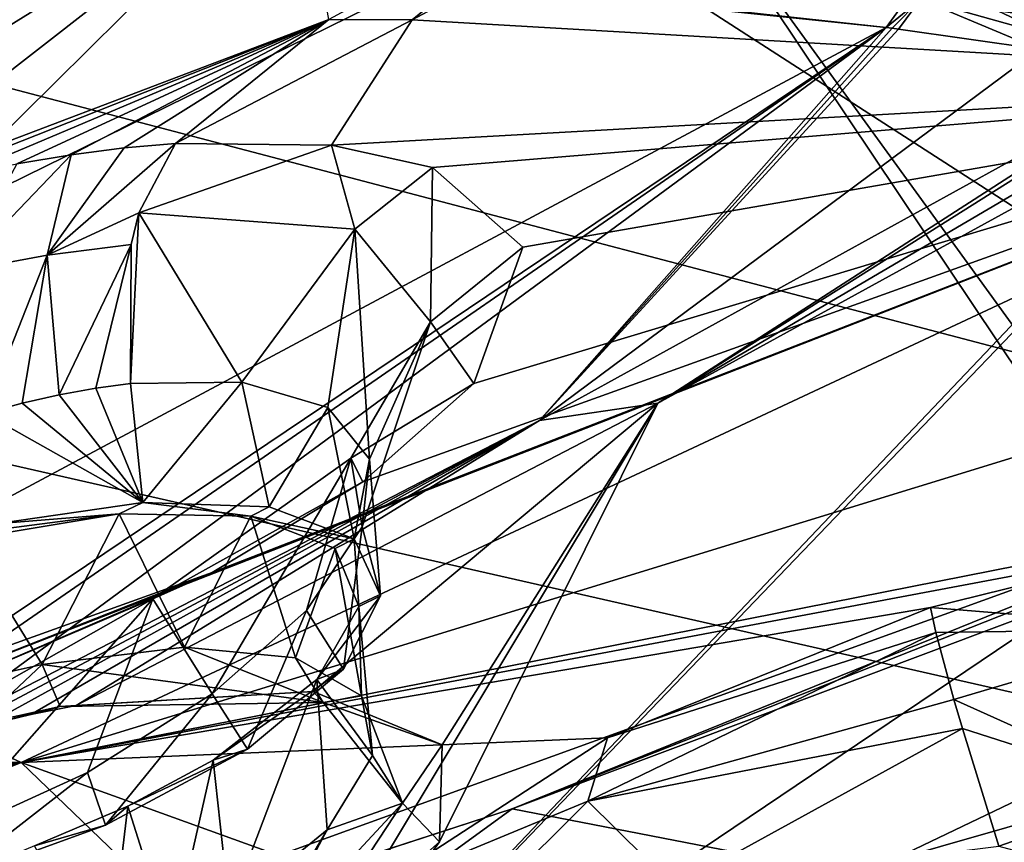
# Model space of a CAD drawing. Header units: metres. Extents: x -147 to 294, y -23 to 81.
# Tile 701 of 742: x 274.34 to 278.9, y 28.56 to 32.37. Entities that reach past the tile are written whole.
import ezdxf

# ---------------------------------------------------------------- set-up
doc = ezdxf.new("R2010")
doc.units = ezdxf.units.M
doc.layers.add('solid_AVA_153', color=7, linetype='CONTINUOUS')

msp = doc.modelspace()

# ---------------------------------------------------------------- linework, layer by layer
at = {"layer": 'solid_AVA_153'}
for points in [[(264.019104, 34.753017, 240.074326), (269.455597, 37.62022, 230.420212), (280.698456, 30.365997, 248.744644)], [(269.455597, 37.62022, 230.420212), (287.130859, 33.843777, 236.962982), (280.698456, 30.365997, 248.744644)], [(283.359528, 35.053459, 242.280502), (277.368591, 33.119064, 249.48793), (286.024078, 31.441414, 253.122818)], [(264.019104, 34.753017, 240.074326), (280.698456, 30.365997, 248.744644), (271.789124, 27.141289, 258.364349)], [(277.368591, 33.119064, 249.48793), (268.675964, 34.322361, 246.513168), (272.489319, 30.717722, 256.639648)], [(267.823853, 30.47504, 173.509033), (267.165314, 30.050137, 174.050415), (275.6297, 33.166115, 172.773361)], [(268.669159, 29.590876, 176.18306), (275.6297, 33.166115, 172.773361), (267.165314, 30.050137, 174.050415)], [(267.528625, 32.163242, 169.592575), (275.6297, 33.166115, 172.773361), (267.245392, 32.79076, 168.107956)], [(267.528625, 32.163242, 169.592575), (268.093872, 31.984543, 170.330338), (275.6297, 33.166115, 172.773361)], [(268.269012, 30.90724, 172.819778), (267.823853, 30.47504, 173.509033), (275.6297, 33.166115, 172.773361)], [(268.093872, 31.984543, 170.330338), (268.411102, 31.705578, 171.137741), (275.6297, 33.166115, 172.773361)], [(268.467255, 31.336079, 171.988434), (268.269012, 30.90724, 172.819778), (275.6297, 33.166115, 172.773361)], [(268.411102, 31.705578, 171.137741), (268.467255, 31.336079, 171.988434), (275.6297, 33.166115, 172.773361)], [(271.925507, 30.871996, 175.432419), (275.6297, 33.166115, 172.773361), (268.669159, 29.590876, 176.18306)], [(271.925507, 30.871996, 175.432419), (273.490692, 31.500738, 175.078613), (275.6297, 33.166115, 172.773361)], [(273.490692, 31.500738, 175.078613), (275.773132, 32.368305, 174.72261), (275.6297, 33.166115, 172.773361)], [(277.368591, 33.119064, 249.48793), (272.489319, 30.717722, 256.639648), (280.137207, 28.979513, 260.848846)], [(277.368591, 33.119064, 249.48793), (280.137207, 28.979513, 260.848846), (280.321075, 29.042673, 260.664856)], [(277.368591, 33.119064, 249.48793), (280.321075, 29.042673, 260.664856), (283.457611, 30.236456, 257.040253)], [(277.368591, 33.119064, 249.48793), (283.457611, 30.236456, 257.040253), (286.024078, 31.441414, 253.122818)], [(271.440796, 33.04871, 164.92009), (278.455261, 32.473476, 170.633499), (278.352203, 32.331123, 170.715942)], [(275.119415, 32.684547, 167.770477), (271.440796, 33.04871, 164.92009), (278.352203, 32.331123, 170.715942)], [(276.1586, 32.365791, 175.020218), (276.937897, 32.998661, 174.119858), (275.773132, 32.368305, 174.72261)], [(276.1586, 32.365791, 175.020218), (277.25531, 32.951572, 174.471283), (276.937897, 32.998661, 174.119858)], [(276.1586, 32.365791, 175.020218), (281.078827, 32.080242, 179.760559), (277.25531, 32.951572, 174.471283)], [(277.25531, 32.951572, 174.471283), (281.078827, 32.080242, 179.760559), (279.306122, 32.565044, 177.024277)], [(275.119415, 32.684547, 167.770477), (270.53717, 28.147411, 174.765366), (271.369507, 32.906151, 165.021515)], [(275.119415, 32.684547, 167.770477), (278.352203, 32.331123, 170.715942), (270.53717, 28.147411, 174.765366)], [(278.510132, 32.461826, 170.692001), (278.538635, 32.655338, 170.689911), (279.79599, 32.273087, 172.073959)], [(279.79599, 32.273087, 172.073959), (278.538635, 32.655338, 170.689911), (279.192108, 32.561356, 171.374786)], [(278.455261, 32.473476, 170.633499), (278.510132, 32.461826, 170.692001), (278.352203, 32.331123, 170.715942)], [(278.380249, 32.327259, 170.744659), (278.352203, 32.331123, 170.715942), (278.510132, 32.461826, 170.692001)], [(278.380249, 32.327259, 170.744659), (278.510132, 32.461826, 170.692001), (278.408203, 32.323387, 170.773331)], [(279.059174, 32.230225, 171.456345), (278.408203, 32.323387, 170.773331), (278.510132, 32.461826, 170.692001)], [(278.510132, 32.461826, 170.692001), (279.79599, 32.273087, 172.073959), (279.68631, 32.131866, 172.150177)], [(279.059174, 32.230225, 171.456345), (278.510132, 32.461826, 170.692001), (279.68631, 32.131866, 172.150177)], [(273.490692, 31.500738, 175.078613), (273.783752, 31.580744, 175.104507), (275.773132, 32.368305, 174.72261)], [(273.783752, 31.580744, 175.104507), (274.075806, 31.649565, 175.157059), (275.773132, 32.368305, 174.72261)], [(274.075806, 31.649565, 175.157059), (274.329865, 31.700361, 175.225159), (275.773132, 32.368305, 174.72261)], [(274.329865, 31.700361, 175.225159), (274.581451, 31.741957, 175.314178), (275.773132, 32.368305, 174.72261)], [(274.826599, 31.773462, 175.423355), (275.773132, 32.368305, 174.72261), (274.581451, 31.741957, 175.314178)], [(274.826599, 31.773462, 175.423355), (275.063843, 31.794401, 175.552429), (275.773132, 32.368305, 174.72261)], [(276.1586, 32.365791, 175.020218), (275.773132, 32.368305, 174.72261), (275.063843, 31.794401, 175.552429)], [(275.784912, 31.785688, 176.124069), (276.1586, 32.365791, 175.020218), (275.063843, 31.794401, 175.552429)], [(275.784912, 31.785688, 176.124069), (281.078827, 32.080242, 179.760559), (276.1586, 32.365791, 175.020218)], [(272.54834, 28.425873, 175.551193), (270.53717, 28.147411, 174.765366), (278.352203, 32.331123, 170.715942)], [(273.158264, 28.744556, 175.228928), (272.54834, 28.425873, 175.551193), (278.352203, 32.331123, 170.715942)], [(273.158264, 28.744556, 175.228928), (278.352203, 32.331123, 170.715942), (273.827362, 28.997616, 175.114624)], [(278.352203, 32.331123, 170.715942), (276.748199, 30.512203, 173.693192), (273.827362, 28.997616, 175.114624)], [(278.380249, 32.327259, 170.744659), (276.748199, 30.512203, 173.693192), (278.352203, 32.331123, 170.715942)], [(278.380249, 32.327259, 170.744659), (278.408203, 32.323387, 170.773331), (276.748199, 30.512203, 173.693192)], [(279.059174, 32.230225, 171.456345), (276.748199, 30.512203, 173.693192), (278.408203, 32.323387, 170.773331)], [(279.059174, 32.230225, 171.456345), (279.68631, 32.131866, 172.150177), (276.748199, 30.512203, 173.693192)], [(276.748199, 30.512203, 173.693192), (279.68631, 32.131866, 172.150177), (277.295868, 30.591696, 173.920517)], [(279.68631, 32.131866, 172.150177), (279.729126, 32.12479, 172.19899), (277.295868, 30.591696, 173.920517)], [(279.866699, 32.101864, 172.356766), (277.295868, 30.591696, 173.920517), (279.729126, 32.12479, 172.19899)], [(273.729187, 29.216459, 180.990265), (281.078827, 32.080242, 179.760559), (275.233704, 29.808559, 180.668564)], [(274.350189, 28.929506, 182.27359), (281.078827, 32.080242, 179.760559), (273.729187, 29.216459, 180.990265)], [(274.350189, 28.929506, 182.27359), (282.635254, 31.477257, 182.83844), (281.078827, 32.080242, 179.760559)], [(280.002808, 32.078915, 172.513962), (280.044189, 32.071854, 172.562027), (275.073944, 26.893671, 181.479767)], [(277.295868, 30.591696, 173.920517), (280.002808, 32.078915, 172.513962), (275.073944, 26.893671, 181.479767)], [(282.153137, 31.66514, 175.211517), (275.073944, 26.893671, 181.479767), (280.044189, 32.071854, 172.562027)], [(275.233704, 29.808559, 180.668564), (281.078827, 32.080242, 179.760559), (275.930511, 30.227859, 180.150497)], [(276.253326, 31.682659, 176.739349), (281.078827, 32.080242, 179.760559), (275.784912, 31.785688, 176.124069)], [(275.930511, 30.227859, 180.150497), (281.078827, 32.080242, 179.760559), (276.444519, 30.682749, 179.40007)], [(276.670013, 31.313562, 177.984772), (281.078827, 32.080242, 179.760559), (276.253326, 31.682659, 176.739349)], [(276.444519, 30.682749, 179.40007), (281.078827, 32.080242, 179.760559), (276.670013, 31.313562, 177.984772)], [(279.866699, 32.101864, 172.356766), (280.002808, 32.078915, 172.513962), (277.295868, 30.591696, 173.920517)], [(274.469971, 31.276588, 175.76239), (275.063843, 31.794401, 175.552429), (274.826599, 31.773462, 175.423355)], [(274.469971, 31.276588, 175.76239), (274.893494, 31.472855, 175.874435), (275.063843, 31.794401, 175.552429)], [(274.469971, 31.276588, 175.76239), (274.826599, 31.773462, 175.423355), (274.581451, 31.741957, 175.314178)], [(275.784912, 31.785688, 176.124069), (275.063843, 31.794401, 175.552429), (274.893494, 31.472855, 175.874435)], [(275.89328, 31.397053, 176.84938), (275.784912, 31.785688, 176.124069), (274.893494, 31.472855, 175.874435)], [(275.89328, 31.397053, 176.84938), (276.253326, 31.682659, 176.739349), (275.784912, 31.785688, 176.124069)], [(274.063507, 31.200586, 175.636307), (274.581451, 31.741957, 175.314178), (274.329865, 31.700361, 175.225159)], [(274.063507, 31.200586, 175.636307), (274.469971, 31.276588, 175.76239), (274.581451, 31.741957, 175.314178)], [(282.153137, 31.66514, 175.211517), (284.057922, 31.198364, 178.020798), (275.073944, 26.893671, 181.479767)], [(275.89328, 31.397053, 176.84938), (276.243439, 30.968565, 178.128494), (276.253326, 31.682659, 176.739349)], [(276.243439, 30.968565, 178.128494), (276.670013, 31.313562, 177.984772), (276.253326, 31.682659, 176.739349)], [(274.350189, 28.929506, 182.27359), (283.835602, 30.803869, 186.06012), (282.635254, 31.477257, 182.83844)], [(274.469971, 31.276588, 175.76239), (274.858124, 31.3267, 175.950165), (274.893494, 31.472855, 175.874435)], [(274.855957, 30.683657, 176.026016), (274.893494, 31.472855, 175.874435), (274.858124, 31.3267, 175.950165)], [(275.37088, 30.689833, 176.444443), (274.893494, 31.472855, 175.874435), (274.855957, 30.683657, 176.026016)], [(275.37088, 30.689833, 176.444443), (275.89328, 31.397053, 176.84938), (274.893494, 31.472855, 175.874435)], [(275.37088, 30.689833, 176.444443), (275.768768, 30.571438, 177.026154), (275.89328, 31.397053, 176.84938)], [(275.768768, 30.571438, 177.026154), (275.961548, 30.333063, 177.690872), (275.89328, 31.397053, 176.84938)], [(275.961548, 30.333063, 177.690872), (276.243439, 30.968565, 178.128494), (275.89328, 31.397053, 176.84938)], [(274.469971, 31.276588, 175.76239), (274.526123, 30.630442, 175.858429), (274.858124, 31.3267, 175.950165)], [(274.526123, 30.630442, 175.858429), (274.694672, 30.661516, 175.936157), (274.858124, 31.3267, 175.950165)], [(274.694672, 30.661516, 175.936157), (274.855957, 30.683657, 176.026016), (274.858124, 31.3267, 175.950165)], [(276.243439, 30.968565, 178.128494), (276.444519, 30.682749, 179.40007), (276.670013, 31.313562, 177.984772)], [(274.063507, 31.200586, 175.636307), (274.180573, 30.544415, 175.744797), (274.469971, 31.276588, 175.76239)], [(274.354919, 30.591442, 175.794785), (274.469971, 31.276588, 175.76239), (274.180573, 30.544415, 175.744797)], [(274.354919, 30.591442, 175.794785), (274.526123, 30.630442, 175.858429), (274.469971, 31.276588, 175.76239)], [(280.698456, 30.365997, 248.744644), (282.979919, 31.22963, 245.302139), (276.62088, 28.714012, 253.729889)], [(282.703827, 30.999861, 246.103775), (276.62088, 28.714012, 253.729889), (282.979919, 31.22963, 245.302139)], [(277.349609, 26.410706, 184.878479), (275.073944, 26.893671, 181.479767), (284.057922, 31.198364, 178.020798)], [(278.448425, 26.993971, 184.227051), (277.349609, 26.410706, 184.878479), (284.057922, 31.198364, 178.020798)], [(279.711761, 27.393066, 184.292236), (278.448425, 26.993971, 184.227051), (284.057922, 31.198364, 178.020798)], [(279.837524, 28.089495, 255.172256), (276.62088, 28.714012, 253.729889), (282.703827, 30.999861, 246.103775)], [(276.243439, 30.968565, 178.128494), (275.874878, 30.337437, 179.291916), (276.444519, 30.682749, 179.40007)], [(275.928131, 30.020226, 178.318756), (275.874878, 30.337437, 179.291916), (276.243439, 30.968565, 178.128494)], [(275.961548, 30.333063, 177.690872), (275.928131, 30.020226, 178.318756), (276.243439, 30.968565, 178.128494)], [(279.832825, 29.96114, 184.374237), (283.835602, 30.803869, 186.06012), (274.350189, 28.929506, 182.27359)], [(272.489319, 30.717722, 256.639648), (272.791504, 26.875086, 266.45993), (280.137207, 28.979513, 260.848846)], [(274.912537, 30.132162, 175.912109), (274.694672, 30.661516, 175.936157), (274.526123, 30.630442, 175.858429)], [(274.912537, 30.132162, 175.912109), (274.855957, 30.683657, 176.026016), (274.694672, 30.661516, 175.936157)], [(274.912537, 30.132162, 175.912109), (275.37088, 30.689833, 176.444443), (274.855957, 30.683657, 176.026016)], [(274.912537, 30.132162, 175.912109), (275.497467, 30.1127, 176.409698), (275.37088, 30.689833, 176.444443)], [(275.497467, 30.1127, 176.409698), (275.768768, 30.571438, 177.026154), (275.37088, 30.689833, 176.444443)], [(275.874878, 30.337437, 179.291916), (275.930511, 30.227859, 180.150497), (276.444519, 30.682749, 179.40007)], [(274.912537, 30.132162, 175.912109), (274.526123, 30.630442, 175.858429), (274.354919, 30.591442, 175.794785)], [(274.912537, 30.132162, 175.912109), (274.354919, 30.591442, 175.794785), (274.180573, 30.544415, 175.744797)], [(275.700165, 29.257421, 175.9048), (274.603668, 29.192619, 175.225739), (277.295868, 30.591696, 173.920517)], [(276.748199, 30.512203, 173.693192), (277.295868, 30.591696, 173.920517), (274.603668, 29.192619, 175.225739)], [(276.28595, 28.561285, 178.10614), (277.295868, 30.591696, 173.920517), (275.073944, 26.893671, 181.479767)], [(275.497467, 30.1127, 176.409698), (275.890656, 29.963667, 177.085327), (275.768768, 30.571438, 177.026154)], [(276.297638, 29.009892, 176.984695), (275.700165, 29.257421, 175.9048), (277.295868, 30.591696, 173.920517)], [(275.890656, 29.963667, 177.085327), (275.961548, 30.333063, 177.690872), (275.768768, 30.571438, 177.026154)], [(276.28595, 28.561285, 178.10614), (276.297638, 29.009892, 176.984695), (277.295868, 30.591696, 173.920517)], [(274.912537, 30.132162, 175.912109), (274.180573, 30.544415, 175.744797), (274.23175, 30.032776, 175.637131)], [(274.005798, 29.051516, 175.117752), (273.827362, 28.997616, 175.114624), (276.748199, 30.512203, 173.693192)], [(274.18396, 29.099976, 175.13414), (274.005798, 29.051516, 175.117752), (276.748199, 30.512203, 173.693192)], [(274.395203, 29.15045, 175.170792), (274.18396, 29.099976, 175.13414), (276.748199, 30.512203, 173.693192)], [(274.395203, 29.15045, 175.170792), (276.748199, 30.512203, 173.693192), (274.603668, 29.192619, 175.225739)], [(271.789124, 27.141289, 258.364349), (280.698456, 30.365997, 248.744644), (276.62088, 28.714012, 253.729889)], [(275.874878, 30.337437, 179.291916), (274.959595, 29.686007, 180.025574), (275.930511, 30.227859, 180.150497)], [(275.23407, 29.246401, 179.350388), (274.959595, 29.686007, 180.025574), (275.874878, 30.337437, 179.291916)], [(275.670135, 29.632607, 178.910721), (275.23407, 29.246401, 179.350388), (275.874878, 30.337437, 179.291916)], [(275.928131, 30.020226, 178.318756), (275.670135, 29.632607, 178.910721), (275.874878, 30.337437, 179.291916)], [(275.890656, 29.963667, 177.085327), (276.012848, 29.700079, 177.841766), (275.961548, 30.333063, 177.690872)], [(276.012848, 29.700079, 177.841766), (275.928131, 30.020226, 178.318756), (275.961548, 30.333063, 177.690872)], [(274.959595, 29.686007, 180.025574), (275.233704, 29.808559, 180.668564), (275.930511, 30.227859, 180.150497)], [(274.912537, 30.132162, 175.912109), (274.23175, 30.032776, 175.637131), (274.803802, 30.080317, 175.955276)], [(274.912537, 30.132162, 175.912109), (274.803802, 30.080317, 175.955276), (275.411774, 30.069067, 176.450378)], [(274.912537, 30.132162, 175.912109), (275.411774, 30.069067, 176.450378), (275.497467, 30.1127, 176.409698)], [(275.497467, 30.1127, 176.409698), (275.411774, 30.069067, 176.450378), (275.890656, 29.963667, 177.085327)], [(274.803802, 30.080317, 175.955276), (274.088715, 29.960892, 175.703522), (274.447449, 29.382956, 175.61673)], [(274.160248, 29.996813, 175.670349), (274.088715, 29.960892, 175.703522), (274.803802, 30.080317, 175.955276)], [(274.160248, 29.996813, 175.670349), (274.803802, 30.080317, 175.955276), (274.23175, 30.032776, 175.637131)], [(274.803802, 30.080317, 175.955276), (274.447449, 29.382956, 175.61673), (275.105011, 29.462973, 175.951569)], [(275.411774, 30.069067, 176.450378), (274.803802, 30.080317, 175.955276), (275.105011, 29.462973, 175.951569)], [(275.411774, 30.069067, 176.450378), (275.105011, 29.462973, 175.951569), (275.619263, 29.412586, 176.479233)], [(275.802765, 29.919538, 177.125656), (275.411774, 30.069067, 176.450378), (275.619263, 29.412586, 176.479233)], [(275.890656, 29.963667, 177.085327), (275.411774, 30.069067, 176.450378), (275.802765, 29.919538, 177.125656)], [(275.841736, 29.360943, 178.563553), (275.670135, 29.632607, 178.910721), (275.928131, 30.020226, 178.318756)], [(276.012848, 29.700079, 177.841766), (275.841736, 29.360943, 178.563553), (275.928131, 30.020226, 178.318756)], [(274.088715, 29.960892, 175.703522), (274.266876, 29.342398, 175.567978), (274.447449, 29.382956, 175.61673)], [(278.557434, 29.645714, 184.046265), (279.832825, 29.96114, 184.374237), (274.350189, 28.929506, 182.27359)], [(275.890656, 29.963667, 177.085327), (275.802765, 29.919538, 177.125656), (275.911987, 29.651304, 177.883881)], [(275.890656, 29.963667, 177.085327), (275.911987, 29.651304, 177.883881), (276.012848, 29.700079, 177.841766)], [(279.766876, 29.547068, 184.860321), (279.832825, 29.96114, 184.374237), (278.557434, 29.645714, 184.046265)], [(275.802765, 29.919538, 177.125656), (275.619263, 29.412586, 176.479233), (275.923645, 29.237593, 177.135223)], [(275.911987, 29.651304, 177.883881), (275.802765, 29.919538, 177.125656), (275.923645, 29.237593, 177.135223)], [(273.734894, 29.269495, 180.508209), (273.729187, 29.216459, 180.990265), (275.233704, 29.808559, 180.668564)], [(273.774475, 29.180355, 180.201279), (273.734894, 29.269495, 180.508209), (275.233704, 29.808559, 180.668564)], [(274.959595, 29.686007, 180.025574), (273.774475, 29.180355, 180.201279), (275.233704, 29.808559, 180.668564)], [(273.823853, 29.043663, 179.987656), (273.774475, 29.180355, 180.201279), (274.959595, 29.686007, 180.025574)], [(273.975342, 28.571352, 179.683899), (273.823853, 29.043663, 179.987656), (274.959595, 29.686007, 180.025574)], [(274.656097, 28.883268, 179.61882), (273.975342, 28.571352, 179.683899), (274.959595, 29.686007, 180.025574)], [(275.23407, 29.246401, 179.350388), (274.656097, 28.883268, 179.61882), (274.959595, 29.686007, 180.025574)], [(276.012848, 29.700079, 177.841766), (275.911987, 29.651304, 177.883881), (275.718323, 29.312492, 178.587357)], [(276.012848, 29.700079, 177.841766), (275.718323, 29.312492, 178.587357), (275.841736, 29.360943, 178.563553)], [(277.061859, 29.042898, 184.357788), (278.557434, 29.645714, 184.046265), (274.350189, 28.929506, 182.27359)], [(275.397217, 28.989965, 179.15448), (275.23407, 29.246401, 179.350388), (275.670135, 29.632607, 178.910721)], [(275.841736, 29.360943, 178.563553), (275.397217, 28.989965, 179.15448), (275.670135, 29.632607, 178.910721)], [(275.718323, 29.312492, 178.587357), (275.911987, 29.651304, 177.883881), (275.974945, 28.960939, 177.831848)], [(275.911987, 29.651304, 177.883881), (275.923645, 29.237593, 177.135223), (275.974945, 28.960939, 177.831848)], [(278.58194, 29.530916, 184.284409), (278.557434, 29.645714, 184.046265), (277.061859, 29.042898, 184.357788)], [(279.766876, 29.547068, 184.860321), (278.557434, 29.645714, 184.046265), (278.58194, 29.530916, 184.284409)], [(276.970795, 28.749575, 184.860992), (278.58194, 29.530916, 184.284409), (277.061859, 29.042898, 184.357788)], [(278.664978, 29.220673, 184.588425), (278.58194, 29.530916, 184.284409), (276.970795, 28.749575, 184.860992)], [(279.766876, 29.547068, 184.860321), (278.58194, 29.530916, 184.284409), (278.664978, 29.220673, 184.588425)], [(279.603912, 28.797943, 184.887833), (279.766876, 29.547068, 184.860321), (278.664978, 29.220673, 184.588425)], [(275.105011, 29.462973, 175.951569), (274.447449, 29.382956, 175.61673), (275.747681, 29.20705, 176.37854)], [(275.619263, 29.412586, 176.479233), (275.105011, 29.462973, 175.951569), (275.747681, 29.20705, 176.37854)], [(274.150482, 29.105158, 175.383224), (274.530792, 29.187651, 175.46344), (274.447449, 29.382956, 175.61673)], [(274.266876, 29.342398, 175.567978), (274.150482, 29.105158, 175.383224), (274.447449, 29.382956, 175.61673)], [(274.447449, 29.382956, 175.61673), (274.530792, 29.187651, 175.46344), (275.747681, 29.20705, 176.37854)], [(275.923645, 29.237593, 177.135223), (275.619263, 29.412586, 176.479233), (275.747681, 29.20705, 176.37854)], [(275.841736, 29.360943, 178.563553), (275.718323, 29.312492, 178.587357), (275.238739, 28.939217, 179.156693)], [(275.841736, 29.360943, 178.563553), (275.238739, 28.939217, 179.156693), (275.397217, 28.989965, 179.15448)], [(275.718323, 29.312492, 178.587357), (275.313904, 28.248167, 178.995346), (275.238739, 28.939217, 179.156693)], [(275.718323, 29.312492, 178.587357), (275.765076, 28.617872, 178.478607), (275.313904, 28.248167, 178.995346)], [(275.718323, 29.312492, 178.587357), (275.974945, 28.960939, 177.831848), (275.765076, 28.617872, 178.478607)], [(274.530792, 29.187651, 175.46344), (274.603668, 29.192619, 175.225739), (275.700165, 29.257421, 175.9048)], [(275.747681, 29.20705, 176.37854), (274.530792, 29.187651, 175.46344), (275.700165, 29.257421, 175.9048)], [(274.739471, 28.638842, 179.529099), (274.656097, 28.883268, 179.61882), (275.23407, 29.246401, 179.350388)], [(275.397217, 28.989965, 179.15448), (274.739471, 28.638842, 179.529099), (275.23407, 29.246401, 179.350388)], [(275.747681, 29.20705, 176.37854), (275.700165, 29.257421, 175.9048), (276.297638, 29.009892, 176.984695)], [(274.350189, 28.929506, 182.27359), (273.729187, 29.216459, 180.990265), (272.718811, 28.982824, 180.788162)], [(275.923645, 29.237593, 177.135223), (275.747681, 29.20705, 176.37854), (276.114075, 28.74131, 177.786957)], [(276.114075, 28.74131, 177.786957), (275.747681, 29.20705, 176.37854), (276.297638, 29.009892, 176.984695)], [(275.974945, 28.960939, 177.831848), (275.923645, 29.237593, 177.135223), (276.114075, 28.74131, 177.786957)], [(278.704285, 29.085522, 184.657639), (278.664978, 29.220673, 184.588425), (276.970795, 28.749575, 184.860992)], [(279.603912, 28.797943, 184.887833), (278.664978, 29.220673, 184.588425), (278.704285, 29.085522, 184.657639)], [(274.150482, 29.105158, 175.383224), (274.18396, 29.099976, 175.13414), (274.530792, 29.187651, 175.46344)], [(274.530792, 29.187651, 175.46344), (274.18396, 29.099976, 175.13414), (274.395203, 29.15045, 175.170792)], [(274.530792, 29.187651, 175.46344), (274.395203, 29.15045, 175.170792), (274.603668, 29.192619, 175.225739)], [(277.373138, 28.352806, 185.099472), (278.704285, 29.085522, 184.657639), (276.970795, 28.749575, 184.860992)], [(278.873688, 28.541994, 184.708511), (278.704285, 29.085522, 184.657639), (277.373138, 28.352806, 185.099472)], [(279.603912, 28.797943, 184.887833), (278.704285, 29.085522, 184.657639), (278.873688, 28.541994, 184.708511)], [(275.982086, 28.339712, 185.378555), (277.061859, 29.042898, 184.357788), (274.350189, 28.929506, 182.27359)], [(276.970795, 28.749575, 184.860992), (277.061859, 29.042898, 184.357788), (275.982086, 28.339712, 185.378555)], [(274.350189, 28.929506, 182.27359), (272.718811, 28.982824, 180.788162), (272.04776, 28.907494, 180.450333)], [(280.137207, 28.979513, 260.848846), (272.791504, 26.875086, 266.45993), (280.809204, 28.557566, 261.11853)], [(275.397217, 28.989965, 179.15448), (274.842743, 28.726385, 179.385727), (274.739471, 28.638842, 179.529099)], [(275.397217, 28.989965, 179.15448), (275.238739, 28.939217, 179.156693), (274.842743, 28.726385, 179.385727)], [(276.114075, 28.74131, 177.786957), (276.297638, 29.009892, 176.984695), (276.28595, 28.561285, 178.10614)], [(274.350189, 28.929506, 182.27359), (267.653442, 27.286966, 181.34346), (268.090607, 26.872972, 182.811447)], [(274.350189, 28.929506, 182.27359), (267.81131, 28.341827, 178.686508), (267.653442, 27.286966, 181.34346)], [(274.350189, 28.929506, 182.27359), (267.997314, 26.570942, 183.578873), (267.664856, 26.204996, 184.348572)], [(275.603485, 27.722979, 186.849518), (274.350189, 28.929506, 182.27359), (267.664856, 26.204996, 184.348572)], [(274.350189, 28.929506, 182.27359), (272.04776, 28.907494, 180.450333), (267.81131, 28.341827, 178.686508)], [(274.350189, 28.929506, 182.27359), (268.090607, 26.872972, 182.811447), (267.997314, 26.570942, 183.578873)], [(275.603485, 27.722979, 186.849518), (275.982086, 28.339712, 185.378555), (274.350189, 28.929506, 182.27359)], [(274.842743, 28.726385, 179.385727), (275.238739, 28.939217, 179.156693), (275.045105, 28.086145, 179.163834)], [(275.238739, 28.939217, 179.156693), (275.313904, 28.248167, 178.995346), (275.045105, 28.086145, 179.163834)], [(275.765076, 28.617872, 178.478607), (275.974945, 28.960939, 177.831848), (276.114075, 28.74131, 177.786957)], [(273.996643, 28.369181, 179.630188), (273.975342, 28.571352, 179.683899), (274.656097, 28.883268, 179.61882)], [(274.739471, 28.638842, 179.529099), (273.996643, 28.369181, 179.630188), (274.656097, 28.883268, 179.61882)], [(279.694031, 28.321915, 184.803009), (279.603912, 28.797943, 184.887833), (278.873688, 28.541994, 184.708511)], [(276.171326, 27.952517, 186.264236), (276.970795, 28.749575, 184.860992), (275.982086, 28.339712, 185.378555)], [(277.373138, 28.352806, 185.099472), (276.970795, 28.749575, 184.860992), (276.171326, 27.952517, 186.264236)], [(271.789124, 27.141289, 258.364349), (276.62088, 28.714012, 253.729889), (268.607941, 26.109417, 260.84494)], [(272.556274, 25.758404, 261.753204), (268.607941, 26.109417, 260.84494), (276.62088, 28.714012, 253.729889)], [(279.837524, 28.089495, 255.172256), (272.556274, 25.758404, 261.753204), (276.62088, 28.714012, 253.729889)], [(274.410889, 28.543722, 179.510223), (274.842743, 28.726385, 179.385727), (274.749329, 27.935928, 179.282928)], [(274.739471, 28.638842, 179.529099), (274.842743, 28.726385, 179.385727), (274.410889, 28.543722, 179.510223)], [(274.842743, 28.726385, 179.385727), (275.045105, 28.086145, 179.163834), (274.749329, 27.935928, 179.282928)], [(276.114075, 28.74131, 177.786957), (275.592102, 27.947689, 179.118652), (275.451508, 28.025585, 178.997498)], [(275.765076, 28.617872, 178.478607), (276.114075, 28.74131, 177.786957), (275.451508, 28.025585, 178.997498)], [(276.114075, 28.74131, 177.786957), (276.28595, 28.561285, 178.10614), (275.592102, 27.947689, 179.118652)], [(274.739471, 28.638842, 179.529099), (274.410889, 28.543722, 179.510223), (273.996643, 28.369181, 179.630188)], [(275.765076, 28.617872, 178.478607), (275.430084, 28.04723, 178.986801), (275.313904, 28.248167, 178.995346)], [(275.765076, 28.617872, 178.478607), (275.451508, 28.025585, 178.997498), (275.430084, 28.04723, 178.986801)], [(275.592102, 27.947689, 179.118652), (276.28595, 28.561285, 178.10614), (275.073944, 26.893671, 181.479767)]]:
    msp.add_3dface(points, dxfattribs=at)

doc.saveas('drawing.dxf')
